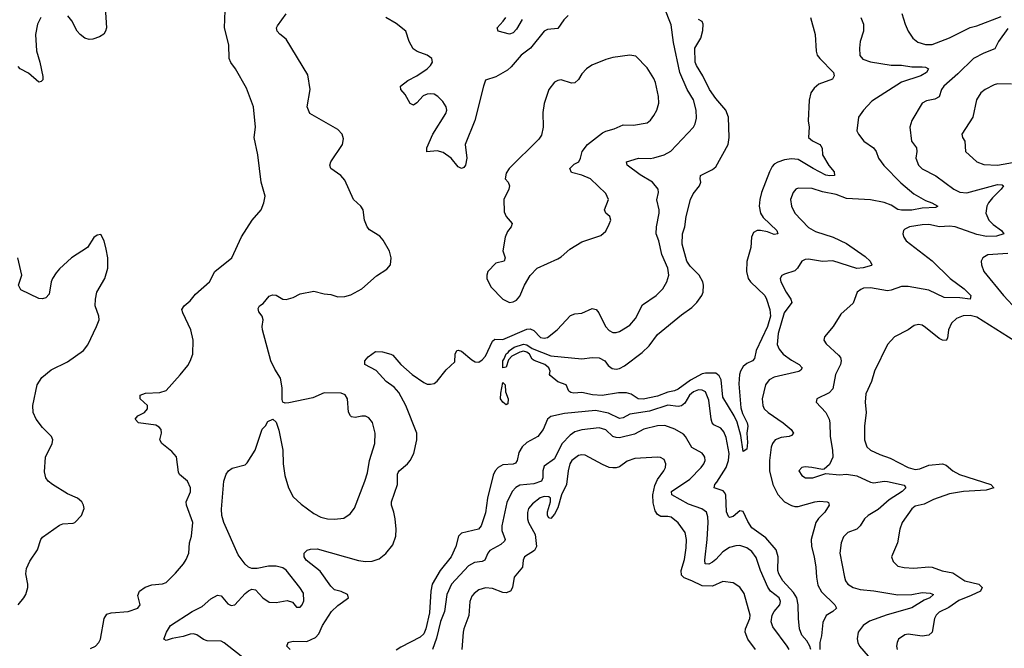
# Model space of a CAD drawing. Header units: inches. Extents: x 1954678 to 2060271, y 904822 to 1016299.
# Tile 331 of 403: x 2021778 to 2027509, y 972917 to 976577. Entities that reach past the tile are written whole.
import ezdxf

# ---------------------------------------------------------------- set-up
doc = ezdxf.new("R2010")
doc.units = ezdxf.units.IN
doc.header["$MEASUREMENT"] = 0
doc.layers.add('C0927', color=7, linetype='Continuous')

msp = doc.modelspace()

# ---------------------------------------------------------------- linework, layer by layer
at = {"layer": 'C0927', "color": 5}
for points, elevation in [([(2022275.2, 976650), (2022282.6, 976530), (2022277.6, 976510), (2022267.1, 976492.9), (2022243.1, 976476.9), (2022203.3, 976463.3), (2022181.7, 976461.7), (2022157.2, 976470), (2022130, 976489.6), (2022113, 976510), (2022081.5, 976570), (2022058.9, 976598.9)], 580), ([(2023352.7, 972910), (2023332.7, 972930), (2023341.2, 972950), (2023347.3, 972952.7), (2023370, 972957.3), (2023450, 972955.6), (2023499.7, 972980.3), (2023519, 973001), (2023539.8, 973050), (2023593.6, 973130), (2023630, 973165.8), (2023692.3, 973210), (2023686, 973230), (2023650, 973246.6), (2023610, 973258), (2023590, 973278.5), (2023526.4, 973366.4), (2023446, 973430), (2023434.5, 973450), (2023433.2, 973470), (2023441.2, 973478.8), (2023451.8, 973488.2), (2023470, 973494.4), (2023510, 973496), (2023750, 973427.5), (2023790, 973421.8), (2023830, 973423.8), (2023870, 973438.4), (2023910, 973468.4), (2023950, 973519.1), (2023968.2, 973570), (2023969.9, 973610), (2023964, 973670), (2023956.6, 973710), (2023942.5, 973750), (2023942.1, 973770), (2023976.4, 973870), (2023976.2, 973930), (2023980.3, 973939.7), (2023986.4, 973950), (2024035.9, 973990), (2024051.5, 974010), (2024071.8, 974050), (2024090.5, 974130), (2024089.8, 974170), (2024026.4, 974330), (2023985.8, 974405.8), (2023957, 974437), (2023911.2, 974470), (2023853.2, 974533.2), (2023787.6, 974570), (2023787.3, 974590), (2023807, 974613), (2023850, 974643.8), (2023890, 974643.1), (2023938, 974630), (2023950, 974624), (2023995.8, 974570), (2024062.4, 974510), (2024130, 974464.2), (2024150, 974455.3), (2024170, 974454), (2024190, 974459.3), (2024208.2, 974471.8), (2024261.2, 974538.8), (2024310, 974584.7), (2024312.7, 974630), (2024322, 974650), (2024330, 974653), (2024350, 974646), (2024410, 974596), (2024430, 974584.6), (2024450, 974583.1), (2024470, 974595.6), (2024490, 974616.9), (2024530, 974704.6), (2024544.1, 974715.9), (2024590, 974715.2), (2024730, 974774.4), (2024750, 974777.3), (2024770, 974767.7), (2024810, 974727.2), (2024830, 974722.8), (2024850, 974726), (2024906.2, 974770), (2024984.8, 974855.2), (2025010, 974863.7), (2025050, 974867.4), (2025110, 974895.8), (2025132.7, 974890), (2025149, 974869), (2025187, 974790), (2025210, 974766.7), (2025230, 974754.9), (2025250, 974754.4), (2025270, 974762), (2025330, 974798.7), (2025362.4, 974837.6), (2025403.8, 974916.2), (2025483.6, 974970), (2025522, 975010), (2025544.4, 975050), (2025556.4, 975090), (2025550.7, 975130), (2025516.2, 975210), (2025498.2, 975290), (2025483.5, 975330), (2025483.8, 975370), (2025499.2, 975450), (2025499.8, 975470), (2025487.5, 975527.5), (2025497.1, 975570), (2025494.6, 975590), (2025462, 975630), (2025390, 975673.7), (2025314.7, 975730), (2025309.6, 975750), (2025379, 975770), (2025448, 975768), (2025468.4, 975771.6), (2025529.5, 975790), (2025569, 975811), (2025699.5, 975950), (2025709.7, 975970.3), (2025717.5, 976002.5), (2025716.4, 976050), (2025700.8, 976110), (2025663.7, 976170), (2025620.8, 976270), (2025583.7, 976443.7), (2025570, 976546.6), (2025530, 976649.5)], 540), ([(2021900.6, 976590), (2021881.3, 976550), (2021870.9, 976490), (2021875.4, 976395.4), (2021896, 976330), (2021913.4, 976246.6), (2021912.7, 976227.3), (2021902.8, 976217.2), (2021890, 976213.2), (2021830, 976264.5), (2021781.2, 976290), (2021770, 976304)], 580), ([(2022190, 972915.7), (2022219.4, 972930), (2022238.3, 972950), (2022248.6, 972970), (2022269.8, 973090.2), (2022284.8, 973115.2), (2022310, 973122.8), (2022410, 973131), (2022466.3, 973150), (2022478.5, 973170), (2022464.9, 973224.9), (2022476.4, 973250), (2022508.1, 973271.9), (2022546.4, 973286.4), (2022610, 973292.6), (2022630, 973300.3), (2022685.3, 973354.7), (2022731.3, 973408.7), (2022746.7, 973433.3), (2022763.1, 973470), (2022766.8, 973530), (2022779, 973570), (2022785.6, 973650), (2022748.5, 973750), (2022747.9, 973770), (2022771.8, 973828.2), (2022772.2, 973850), (2022754.6, 973890), (2022709.2, 973929.2), (2022701.6, 973941.6), (2022690.5, 974030.5), (2022662.8, 974062.8), (2022605.1, 974110), (2022594.3, 974130), (2022603.5, 974170), (2022601.1, 974190), (2022590, 974204.2), (2022570, 974216), (2022469.2, 974229.2), (2022449.6, 974250), (2022466.6, 974270), (2022503.7, 974290), (2022521.6, 974310), (2022521.6, 974330), (2022479.6, 974370), (2022479.5, 974390), (2022510, 974402.7), (2022593.5, 974406.5), (2022630, 974418.4), (2022711.9, 974508.1), (2022756.1, 974563.9), (2022770.9, 974589.1), (2022785.1, 974630), (2022788.7, 974710), (2022774, 974770), (2022727.3, 974870), (2022722.7, 974890), (2022736, 974910), (2022770, 974939.3), (2022802.2, 974977.8), (2022883.6, 975050), (2022913.3, 975110), (2023013.1, 975190), (2023070, 975312.4), (2023131.5, 975408.5), (2023183, 975470), (2023198.9, 975510), (2023206.6, 975550), (2023184.2, 975630), (2023164.2, 975790), (2023142, 975890), (2023149.7, 975950), (2023139.1, 976070), (2023098.5, 976178.5), (2023034.5, 976290), (2023006.5, 976326.5), (2022996.8, 976350), (2022996.4, 976430), (2022969.8, 976530), (2022974.8, 976630)], 580), ([(2023094.4, 972850), (2022969.2, 972949.2), (2022950, 972957.9), (2022870, 972959.2), (2022848.6, 972968.6), (2022810, 972995.9), (2022790, 973000.5), (2022770, 972998.8), (2022730, 972984.7), (2022666, 972974), (2022630, 972962.9), (2022617.2, 972970), (2022631.8, 973010), (2022655.1, 973050), (2022782.7, 973130), (2022840, 973160), (2022890, 973203.7), (2022930, 973226.7), (2022950, 973222.4), (2022990, 973175.6), (2023010, 973166.4), (2023030, 973170.2), (2023090, 973234.9), (2023110, 973252.2), (2023130, 973261.3), (2023150, 973256.4), (2023192.4, 973210), (2023230, 973186), (2023270, 973183.5), (2023334.7, 973194.7), (2023365.1, 973185.1), (2023390, 973156.3), (2023410, 973155.5), (2023422.9, 973170), (2023432.8, 973192.8), (2023430, 973237.2), (2023409.6, 973270), (2023330, 973371.9), (2023310, 973384.2), (2023270, 973395.6), (2023226.1, 973393.9), (2023160.7, 973380.7), (2023130, 973381.6), (2023109.7, 973389.7), (2023090, 973406.6), (2023050, 973460.9), (2022966.6, 973650), (2022954.3, 973690), (2022953.3, 973726.7), (2022967, 973890), (2022980.9, 973930), (2022992.7, 973950), (2023014.5, 973965.5), (2023090, 973984.9), (2023102.7, 973997.3), (2023149.6, 974070), (2023190, 974192), (2023208.9, 974211.1), (2023223.1, 974236.9), (2023251.1, 974251.1), (2023270, 974234), (2023286, 974186), (2023310.3, 974070.3), (2023311.2, 973990), (2023322.2, 973922.2), (2023342.6, 973850), (2023370, 973799.5), (2023415.8, 973755.8), (2023490, 973702), (2023530, 973679.6), (2023570, 973670.2), (2023610, 973668), (2023665.7, 973674.3), (2023701.3, 973698.7), (2023726.9, 973733.1), (2023787.2, 973890), (2023801.8, 973938.2), (2023814, 974010), (2023844.4, 974110), (2023847.7, 974170), (2023830.8, 974230.8), (2023810, 974257.6), (2023790, 974268.2), (2023770, 974268.4), (2023730, 974259.7), (2023710, 974264.2), (2023703.6, 974270), (2023692.3, 974292.3), (2023686.3, 974370), (2023672.1, 974392.1), (2023650, 974402.4), (2023550, 974404.4), (2023484.9, 974375.1), (2023345.2, 974345.2), (2023324, 974344), (2023309, 974349), (2023305.2, 974365.2), (2023306.8, 974433.2), (2023297, 974490), (2023262.7, 974542.7), (2023240.5, 974590), (2023192.3, 974770), (2023189.4, 974790), (2023195.1, 974830), (2023189.3, 974850), (2023170, 974875.3), (2023165.6, 974894.4), (2023173.2, 974910), (2023194.9, 974925.1), (2023230, 974967.3), (2023250, 974974.9), (2023270, 974972.4), (2023310, 974950.4), (2023330, 974947.2), (2023370, 974958.7), (2023410, 974981.3), (2023490, 974995.2), (2023550, 974980.3), (2023590, 974975.8), (2023630, 974963.1), (2023670, 974964.9), (2023704.9, 974975.1), (2023769.7, 975010.3), (2023854.6, 975085.4), (2023915.7, 975124.3), (2023935.8, 975150), (2023940.4, 975190), (2023930, 975229.3), (2023893.6, 975293.6), (2023875.3, 975315.3), (2023813.9, 975353.9), (2023800.5, 975370), (2023785.1, 975410), (2023776.9, 975470), (2023762.9, 975490), (2023721.6, 975530), (2023670, 975642), (2023647.3, 975670), (2023589.6, 975710), (2023582.4, 975730), (2023589.6, 975750), (2023658, 975850), (2023662.7, 975882.7), (2023655.6, 975910), (2023630, 975937.6), (2023467.3, 976030), (2023451.5, 976070), (2023469.6, 976170), (2023455.9, 976255.9), (2023330, 976462.7), (2023292, 976492), (2023276.9, 976510), (2023272.8, 976530), (2023278.4, 976541.6), (2023329.6, 976610)], 560), ([(2024970, 976601.1), (2024944.8, 976575.2), (2024910, 976526), (2024850, 976518.9), (2024830, 976509.8), (2024752, 976410), (2024697.8, 976370), (2024638.6, 976301.4), (2024617.1, 976282.9), (2024550, 976243.9), (2024490, 976223.6), (2024476.9, 976190), (2024427.1, 975990), (2024371.6, 975850), (2024380.4, 975770), (2024373.4, 975730), (2024364, 975716), (2024350, 975709.3), (2024330, 975719.3), (2024289.7, 975770), (2024243.6, 975803.6), (2024207.5, 975812.5), (2024147.8, 975807.8), (2024147.8, 975830), (2024182.4, 975910), (2024257.7, 976030), (2024263.5, 976050), (2024261.3, 976070), (2024241.1, 976101.1), (2024211.6, 976130), (2024190, 976142.6), (2024170, 976145.7), (2024150, 976143.5), (2024126.5, 976133.5), (2024090, 976092), (2024070, 976078), (2024050, 976089.4), (2024021, 976141), (2023996.2, 976170), (2023995.1, 976190), (2024037.3, 976222.6), (2024089.3, 976250), (2024149.2, 976290), (2024169.2, 976310), (2024181.2, 976330), (2024177.2, 976350), (2024149, 976370), (2024091.1, 976391.1), (2024067.6, 976407.6), (2024046, 976450), (2024026, 976510), (2023970, 976553.6), (2023909.4, 976590)], 540), ([(2024702.1, 976577.9), (2024670, 976520.7), (2024650, 976499.5), (2024630, 976492.3), (2024564, 976510), (2024558, 976530), (2024592.9, 976567.1), (2024606.9, 976590)], 520), ([(2026381.7, 976590), (2026408.9, 976490), (2026414, 976394), (2026419.6, 976370), (2026434.4, 976350), (2026514.3, 976270), (2026518.3, 976250), (2026508.8, 976231.2), (2026430, 976202), (2026401.8, 976178.2), (2026383, 976150), (2026372.4, 976107.6), (2026367.4, 975987.4), (2026372.4, 975950), (2026368.8, 975890), (2026392.1, 975872.1), (2026435.8, 975850), (2026442, 975842), (2026449, 975829), (2026451.4, 975790), (2026487.5, 975727.5), (2026519.5, 975690), (2026521, 975670), (2026493.4, 975666.6), (2026470, 975672.1), (2026395.6, 975710), (2026310, 975762.3), (2026270, 975765.9), (2026230, 975761), (2026190, 975747.2), (2026170, 975735), (2026158.8, 975721.2), (2026141.7, 975690), (2026096.1, 975570), (2026086.3, 975530), (2026082.6, 975490), (2026089, 975450), (2026105.8, 975425.8), (2026184.9, 975350), (2026191.8, 975330), (2026170, 975325.8), (2026130, 975341.6), (2026090, 975349.2), (2026070, 975349), (2026050, 975338), (2026036.6, 975310), (2026033.2, 975250), (2026010.6, 975169.4), (2026008.1, 975110), (2026017.9, 975070), (2026032.3, 975050), (2026114.3, 974970), (2026125.5, 974950), (2026143.5, 974890), (2026147.6, 974850), (2026130, 974790), (2026064.4, 974650), (2026055.9, 974604.1), (2026043.8, 974590), (2026010, 974574.4), (2025990, 974558.2), (2025973, 974530), (2025967, 974510), (2025963.6, 974456.4), (2025975.9, 974315.9), (2025984.6, 974284.6), (2026012.8, 974230), (2026016.1, 974210), (2026011.2, 974170), (2026014.6, 974114.6), (2026010, 974075.3), (2025990, 974062), (2025974.8, 974154.8), (2025953.6, 974233.6), (2025937.3, 974270), (2025870, 974379.7), (2025860.7, 974480.7), (2025850, 974503.7), (2025830, 974517.8), (2025770, 974519.5), (2025750, 974514.1), (2025682.6, 974477.4), (2025610, 974424.6), (2025590, 974415.2), (2025550, 974407.3), (2025490, 974385.4), (2025406.6, 974366.6), (2025377.6, 974370), (2025337, 974397), (2025310, 974403.4), (2025263.8, 974403.8), (2025168.1, 974388.1), (2025112.9, 974392.9), (2025050, 974405.6), (2025002.9, 974402.9), (2024986.3, 974406.3), (2024974.6, 974414.6), (2024958, 974450), (2024910, 974468), (2024865.2, 974505.2), (2024862, 974510), (2024866, 974530), (2024858.4, 974550), (2024835.6, 974570), (2024772.6, 974592.6), (2024761, 974601), (2024745.2, 974630), (2024730, 974640.9), (2024710, 974646.6), (2024690, 974641.6), (2024643.4, 974616.6), (2024623.1, 974596.9), (2024610, 974553.2), (2024590, 974548.7), (2024589.9, 974590), (2024598.9, 974601.1), (2024610, 974630.2), (2024622, 974638), (2024628.1, 974650), (2024655.8, 974670), (2024710, 974687.4), (2024730, 974684.2), (2024761.5, 974661.5), (2024870, 974620.1), (2025050, 974603), (2025109.7, 974610.3), (2025150, 974608.2), (2025183.8, 974590), (2025203.9, 974563.9), (2025226.2, 974546.2), (2025250, 974541.6), (2025270, 974546.2), (2025298.3, 974561.7), (2025400.5, 974639.5), (2025441.5, 974678.5), (2025490, 974743.6), (2025630, 974858.6), (2025690, 974901.5), (2025718.6, 974930), (2025748.4, 974970), (2025755.3, 974990), (2025757.5, 975030), (2025754.1, 975050), (2025732, 975090), (2025680.8, 975140.8), (2025660.9, 975170), (2025633.6, 975270), (2025635.6, 975330), (2025648.9, 975371.1), (2025657.5, 975430), (2025682.5, 975530), (2025697.5, 975562.5), (2025735.1, 975610), (2025743, 975630), (2025738.3, 975650), (2025740.7, 975670), (2025810, 975703.8), (2025830, 975720.7), (2025901, 975850), (2025907.6, 975890), (2025904.4, 976010), (2025889.1, 976050), (2025830, 976117), (2025793.4, 976170), (2025754.3, 976250), (2025716.7, 976310), (2025710.4, 976330), (2025708.6, 976410), (2025742.5, 976470), (2025754.3, 976514.3), (2025756.8, 976550), (2025750, 976565.6), (2025730, 976577.7)], 520), ([(2026674, 976590), (2026688.9, 976550), (2026688.7, 976510), (2026670.4, 976450), (2026665.7, 976410), (2026668.1, 976368.1), (2026686.2, 976346.2), (2026730, 976331.1), (2026850, 976312.8), (2026910, 976311.9), (2026970, 976302.8), (2027030, 976302.6), (2027050, 976299.5), (2027067.3, 976290), (2027056.4, 976270), (2027023.8, 976250), (2026910, 976212.3), (2026738.4, 976101.6), (2026689.2, 976050), (2026661.3, 976010), (2026650.3, 975930), (2026659.5, 975910), (2026691.8, 975870), (2026746.7, 975830), (2026763.1, 975810), (2026776.9, 975770), (2026808.3, 975728.3), (2026906.9, 975626.9), (2026982.7, 975562.7), (2027050, 975523.5), (2027086.8, 975510), (2027122.8, 975490), (2027110, 975483.6), (2027030, 975479.3), (2026970, 975468.2), (2026910, 975466.8), (2026890, 975472), (2026850, 975497.2), (2026810, 975512.1), (2026730, 975527.1), (2026590, 975534.9), (2026530, 975559.3), (2026450, 975574.2), (2026390, 975594.2), (2026310, 975596.4), (2026295.5, 975590), (2026280.2, 975570), (2026264.9, 975530), (2026270.2, 975490), (2026289.2, 975450), (2026370, 975367.3), (2026410, 975344.2), (2026513, 975310), (2026590, 975273.1), (2026698.4, 975198.4), (2026727.3, 975170), (2026738.8, 975150), (2026735.2, 975144.8), (2026687.5, 975132.5), (2026650, 975128.9), (2026510, 975172.1), (2026450, 975168.7), (2026370, 975182.8), (2026350, 975179.8), (2026330.5, 975170), (2026306, 975130), (2026290, 975114), (2026230, 975095.8), (2026213.5, 975086.5), (2026204.9, 975070), (2026207.6, 975050), (2026239.3, 974990), (2026266.8, 974950), (2026272.9, 974930), (2026227.7, 974870), (2026193.4, 974750), (2026186.3, 974686.3), (2026197.7, 974657.7), (2026222.2, 974630), (2026270, 974595.1), (2026314.4, 974570), (2026332.2, 974550), (2026323.8, 974536.2), (2026312.2, 974527.8), (2026170, 974494.6), (2026140.4, 974479.6), (2026119.3, 974450), (2026100.2, 974370), (2026102.7, 974330), (2026112.2, 974310), (2026134.7, 974290), (2026222.8, 974230), (2026268.7, 974190), (2026281.3, 974170), (2026270, 974156.2), (2026256, 974150), (2026210, 974144.1), (2026175.6, 974130), (2026159.8, 974110), (2026152.5, 974087.5), (2026143.1, 974010), (2026142.6, 973950), (2026162.2, 973870), (2026190, 973812.3), (2026230.2, 973770), (2026270, 973747.3), (2026290, 973743), (2026310, 973743.2), (2026406.6, 973770), (2026432.8, 973772.8), (2026478, 973770), (2026486, 973766), (2026490.4, 973750.4), (2026463.6, 973710), (2026426.8, 973673.2), (2026411.1, 973650), (2026384.8, 973550), (2026387.2, 973510), (2026403, 973450), (2026412.5, 973390), (2026415.9, 973330), (2026424.2, 973284.2), (2026444.6, 973244.6), (2026523.1, 973170), (2026532.2, 973150), (2026510.6, 973130), (2026471.5, 973108.5), (2026452.2, 973067.8), (2026445, 972990), (2026436, 972950), (2026436, 972910)], 540), ([(2026912.9, 976612.9), (2026931.5, 976550), (2026950.2, 976510), (2026977.3, 976470), (2027005.3, 976445.3), (2027050, 976431.8), (2027090, 976431.6), (2027190, 976470.7), (2027309.4, 976530.6), (2027350, 976540.4), (2027490, 976595)], 560), ([(2027530, 976526), (2027474.3, 976450), (2027453.3, 976406.7), (2027390, 976382.5), (2027330, 976349.9), (2027238.8, 976261.2), (2027156.4, 976190), (2027142.7, 976170), (2027130, 976128), (2027105.4, 976114.5), (2027055.9, 976104.1), (2027030.4, 976090), (2026971.5, 975990), (2026958.3, 975950), (2026969.1, 975870), (2026998, 975830), (2027000.7, 975810), (2026993.4, 975770), (2027010.2, 975730), (2027030, 975709.1), (2027110, 975667.9), (2027214.9, 975590), (2027250, 975572.7), (2027290, 975568.3), (2027470, 975616.1), (2027495.6, 975615.6), (2027503.8, 975610), (2027491.2, 975590), (2027440, 975540), (2027417.5, 975510), (2027406.9, 975490), (2027401, 975450), (2027418.8, 975410), (2027444.5, 975384.5), (2027492.3, 975350), (2027506.7, 975330), (2027463.7, 975316.3), (2027406.3, 975313.7), (2027350, 975325.6), (2027223.6, 975370), (2027190, 975374.2), (2027131.3, 975371.3), (2027070, 975384.3), (2027030, 975382.3), (2026958, 975370), (2026930, 975357), (2026922, 975350), (2026918, 975330), (2026923.8, 975310), (2026937.1, 975290), (2027090, 975171.9), (2027193, 975070), (2027275, 975010), (2027314.9, 974970), (2027310.7, 974950), (2027250, 974957.4), (2027159.2, 974959.2), (2027070, 975001.1), (2026950, 975023.6), (2026910, 975023), (2026850, 975001.5), (2026830, 974998.6), (2026730, 975015.9), (2026690, 975012.9), (2026673.5, 975006.5), (2026652.7, 974990), (2026630, 974926), (2026557.7, 974862.3), (2026513.1, 974790), (2026461.6, 974730), (2026458.4, 974710), (2026471.8, 974690), (2026544.2, 974624.2), (2026554.9, 974610), (2026558.6, 974590), (2026555.5, 974570), (2026527.3, 974510), (2026510, 974427.6), (2026490, 974403.9), (2026417.3, 974370), (2026413, 974350), (2026470, 974290.3), (2026489.2, 974250), (2026493.7, 974230), (2026494.8, 974150), (2026508.4, 974070), (2026510.2, 974029.8), (2026492.5, 973987.5), (2026459.9, 973960.1), (2026450, 973957), (2026388, 973970), (2026350, 973972.6), (2026330, 973969.3), (2026313.4, 973950), (2026330, 973923), (2026352, 973910), (2026395.3, 973910), (2026470, 973934.8), (2026550, 973927.5), (2026590, 973930.2), (2026650, 973920.9), (2026730, 973883.7), (2026750, 973880.4), (2026810, 973889.6), (2026830, 973887.9), (2026926.4, 973866.4), (2026936.5, 973850), (2026915.2, 973830), (2026838.6, 973781.4), (2026774.3, 973725.7), (2026716.9, 973690), (2026695.2, 973670), (2026670.3, 973630), (2026650, 973611.1), (2026599.1, 973590), (2026573.5, 973566.5), (2026560.2, 973530), (2026552.4, 973470), (2026578.9, 973330), (2026585.4, 973310), (2026599, 973290), (2026630.1, 973270.1), (2026670, 973259.8), (2026750, 973252.2), (2026890, 973228.6), (2026970, 973230.8), (2027030, 973241.5), (2027076.9, 973236.9), (2027096.3, 973230), (2027074.9, 973210), (2027043.4, 973196.6), (2026970, 973151.9), (2026828, 973112), (2026724.5, 973075.5), (2026687.2, 973050), (2026658.2, 973010), (2026652.5, 972972.5), (2026655.8, 972950), (2026665.2, 972930), (2026716.5, 972870)], 560), ([(2027550, 976200.4), (2027470, 976202.4), (2027450, 976197.6), (2027397.1, 976170), (2027372, 976150), (2027347.9, 976110), (2027326.3, 976010), (2027262.4, 975910), (2027265.5, 975890), (2027279.5, 975870), (2027283.8, 975810), (2027349.3, 975749.3), (2027390, 975732.7), (2027470, 975730.2), (2027590, 975750.8)], 580), ([(2021768.4, 973170), (2021803, 973210), (2021814.3, 973230), (2021825.4, 973270), (2021825.4, 973290), (2021813.1, 973350), (2021817.8, 973382.2), (2021836.4, 973423.6), (2021881.8, 973490), (2021901.5, 973550), (2021910, 973563.6), (2022010, 973633.7), (2022030, 973642), (2022090, 973645.5), (2022099, 973650), (2022137.6, 973690), (2022152.6, 973730), (2022149.6, 973750), (2022139.6, 973770), (2022115.1, 973790), (2022056.8, 973816.8), (2021970, 973871), (2021944.7, 973890), (2021929.7, 973910), (2021923.5, 973943.5), (2021927.8, 974030), (2021967.6, 974110), (2021972, 974130), (2021963, 974150), (2021910, 974202), (2021874.8, 974250), (2021856.4, 974290), (2021854.5, 974330), (2021879.2, 974450), (2021906.6, 974493.4), (2021961.3, 974538.7), (2022056, 974584), (2022149.6, 974650), (2022175.6, 974684.4), (2022225.8, 974790), (2022239.8, 974830), (2022238.8, 974850), (2022218.3, 974910), (2022219.8, 974950), (2022227.3, 974990), (2022273, 975070), (2022291.3, 975130), (2022291.6, 975190), (2022281.5, 975241.5), (2022269.1, 975289.1), (2022250, 975326), (2022230, 975322), (2022210, 975308.7), (2022173.4, 975250), (2022080.5, 975190), (2022010, 975126.6), (2021990, 975103), (2021968.3, 975070), (2021961.6, 975050), (2021950, 974978), (2021930, 974957.3), (2021910, 974952.1), (2021890, 974954.2), (2021783.9, 975003.9), (2021770.9, 975030), (2021790.6, 975090), (2021767.8, 975190)], 620), ([(2027530, 975215.4), (2027413.3, 975206.7), (2027384, 975190), (2027374.9, 975170), (2027376.4, 975150), (2027390.4, 975110), (2027505.2, 974970), (2027584.8, 974884.8)], 580), ([(2027570, 974705), (2027350, 974845), (2027310, 974854), (2027270, 974851.9), (2027230, 974837.7), (2027200.7, 974810), (2027183.8, 974770), (2027177.6, 974722.4), (2027170, 974708.2), (2027150, 974711.1), (2027130, 974720.8), (2027050, 974785.4), (2027030, 974797.4), (2027010, 974802.4), (2026984.8, 974795.2), (2026948.9, 974771.1), (2026870, 974729.5), (2026830, 974685.2), (2026754.4, 974530), (2026736.4, 974470), (2026702.3, 974397.7), (2026698.9, 974350), (2026704, 974290), (2026695.2, 974210), (2026695.2, 974130), (2026709, 974090), (2026730, 974070.4), (2026784.3, 974044.3), (2026843.8, 974023.8), (2026949.2, 973969.2), (2026990, 973957.9), (2027018.2, 973961.8), (2027070, 973982), (2027150.2, 973990.2), (2027170, 973982.6), (2027210.2, 973950), (2027248.8, 973928.8), (2027430, 973871.2), (2027447.3, 973850), (2027402.7, 973837.3), (2027271.2, 973828.8), (2027190, 973815.5), (2027096.9, 973783.1), (2027043.4, 973756.6), (2026990, 973745.1), (2026970, 973729.6), (2026914.7, 973650), (2026900.7, 973610), (2026887.2, 973530), (2026853.1, 973450), (2026861.8, 973421.8), (2026890, 973395.3), (2026926.9, 973386.9), (2026982.4, 973382.4), (2027070, 973391.1), (2027090, 973389.3), (2027147.2, 973367.2), (2027210, 973356.8), (2027280.2, 973310), (2027360.3, 973290), (2027381.1, 973270), (2027370.5, 973250), (2027316.6, 973223.4), (2027244.5, 973195.5), (2027186.4, 973153.6), (2027130, 973126.8), (2027112.3, 973110), (2027102.6, 973090), (2027089.2, 973010.8), (2027070, 972993.7), (2027030, 972987.1), (2026950, 972999.8), (2026930, 972995.6), (2026894, 972970), (2026885.3, 972950), (2026882, 972930), (2026885.7, 972910)], 580), ([(2026383.5, 972910), (2026378, 972930), (2026360.5, 972960.5), (2026330, 972994), (2026316.8, 973030), (2026310.6, 973090.6), (2026309.9, 973170), (2026301.4, 973210), (2026281.9, 973241.9), (2026219.5, 973310), (2026195.9, 973350), (2026190.5, 973370.5), (2026193.2, 973450), (2026180.4, 973490), (2026120.4, 973560.4), (2026038.8, 973618.8), (2026015.4, 973655.4), (2025990, 973713), (2025970, 973718), (2025930, 973684.8), (2025910, 973678), (2025903.7, 973683.7), (2025891.2, 973711.2), (2025887.8, 973807.8), (2025882.8, 973822.8), (2025872.6, 973832.6), (2025819.5, 973850), (2025823.5, 973870), (2025836.3, 973883.7), (2025890.4, 973970), (2025903.4, 974010), (2025907, 974050), (2025890, 974143.6), (2025876.8, 974176.8), (2025858.3, 974198.3), (2025818.7, 974218.7), (2025808.3, 974230), (2025802.4, 974250), (2025790, 974360.9), (2025769.9, 974409.9), (2025750, 974419.8), (2025730, 974421), (2025699.6, 974410), (2025676.5, 974390), (2025650, 974343.1), (2025630, 974327.6), (2025610, 974325), (2025550, 974332.3), (2025443.4, 974296.6), (2025330, 974280.7), (2025290, 974259), (2025270, 974253.7), (2025204.8, 974284.8), (2025130, 974300.3), (2024950, 974282.9), (2024870, 974266.2), (2024850.1, 974249.9), (2024824.2, 974190), (2024793.1, 974150), (2024730, 974115.1), (2024703.6, 974090), (2024683.4, 974056.6), (2024673.8, 974010), (2024664.7, 973995.3), (2024650, 973988.2), (2024590, 973984), (2024562.3, 973970), (2024546, 973950), (2024534.8, 973925.2), (2024500.5, 973790), (2024490, 973705.2), (2024464.6, 973630), (2024449.1, 973610.9), (2024350, 973586.4), (2024331.5, 973570), (2024316.3, 973510), (2024290.1, 973450), (2024225.8, 973370), (2024179.1, 973290), (2024170.5, 973250), (2024164, 973124), (2024141.2, 973030), (2024130, 973000.7), (2024110, 972981.6), (2023995.8, 972924.2), (2023970, 972906.6)], 540), ([(2026256.4, 972910), (2026244.2, 972930), (2026161.3, 973041.3), (2026151.5, 973070), (2026158.7, 973110), (2026169.5, 973130.5), (2026202.5, 973170), (2026206.6, 973190), (2026197.8, 973210), (2026149.1, 973249.1), (2026131.9, 973271.9), (2026090.9, 973369.1), (2026065.5, 973445.5), (2026040.2, 973480.2), (2026010, 973502.5), (2025970, 973514.6), (2025946.1, 973513.9), (2025910, 973503.8), (2025870, 973477.4), (2025830, 973432.9), (2025810, 973418.1), (2025790, 973406.2), (2025768.8, 973408.8), (2025766.4, 973430), (2025779.9, 973550), (2025784.9, 973650), (2025783, 973683), (2025774.8, 973710), (2025749.1, 973729.1), (2025670, 973755.8), (2025574.8, 973810), (2025572, 973830), (2025679.3, 973900.7), (2025744.4, 973970), (2025759.8, 973990), (2025767.1, 974010), (2025765.4, 974030), (2025759.8, 974039.8), (2025750, 974052.4), (2025690, 974086.2), (2025654.2, 974150), (2025642.5, 974162.5), (2025592.2, 974192.2), (2025533.4, 974213.4), (2025490, 974211.8), (2025410, 974193.1), (2025357, 974163), (2025270, 974142.5), (2025250, 974143.1), (2025230.7, 974150.7), (2025190, 974188.2), (2025150, 974200.2), (2025050, 974189.3), (2025010, 974177), (2024982.9, 974157.1), (2024933.4, 974106.6), (2024890, 974020.3), (2024830, 973976.9), (2024822.7, 973950), (2024823.2, 973910), (2024814.6, 973890), (2024770, 973874.3), (2024690, 973866.1), (2024666.2, 973853.8), (2024645, 973830), (2024614.2, 973765.8), (2024583.6, 973630), (2024583.5, 973603.5), (2024604, 973550), (2024599, 973541), (2024578.5, 973521.5), (2024514.5, 973485.5), (2024502, 973470), (2024486, 973430), (2024470, 973422.3), (2024424.4, 973415.6), (2024390, 973397.3), (2024292.2, 973290), (2024264.7, 973230), (2024251.1, 973130), (2024227, 973073), (2024204.2, 972975.8), (2024180.5, 972910)], 560), ([(2026061.1, 972910), (2026016.1, 972970), (2026001.6, 973010), (2026003, 973030), (2026027.8, 973090), (2026029.1, 973110), (2025995.7, 973235.7), (2025970, 973272.8), (2025930, 973297.3), (2025870, 973305.1), (2025810, 973279.1), (2025750, 973279.5), (2025690, 973309.9), (2025646.2, 973326.2), (2025630, 973343), (2025627.3, 973370), (2025646.9, 973433.1), (2025657.8, 973502.2), (2025659.9, 973550), (2025650.7, 973590), (2025610, 973647.1), (2025570, 973679.8), (2025550, 973684.8), (2025510, 973684.8), (2025490, 973696.4), (2025477.5, 973717.5), (2025464.5, 973764.5), (2025463.8, 973810), (2025475.2, 973864.8), (2025490, 973899.6), (2025527.6, 973950), (2025536.9, 973970), (2025538.4, 973990), (2025530, 974016), (2025507.6, 974027.6), (2025489.7, 974029.7), (2025357.6, 974022.4), (2025313.1, 974006.9), (2025270, 973973.5), (2025250, 973966.8), (2025230, 973966.9), (2025209.9, 973969.9), (2025170, 973986), (2025070, 974040.4), (2025050, 974043.5), (2025030, 974038.4), (2024991.3, 974010), (2024980.8, 973990), (2024970.1, 973950), (2024961.2, 973870), (2024931.4, 973810), (2024910, 973734), (2024890, 973697.6), (2024870, 973672.7), (2024857.2, 973677.2), (2024849.8, 973689.8), (2024850, 973710.8), (2024868.4, 973770), (2024866.8, 973790), (2024857.8, 973797.8), (2024830, 973800.4), (2024807.6, 973792.4), (2024762, 973758), (2024739.7, 973730), (2024732.9, 973707.1), (2024733.9, 973670), (2024740.2, 973650), (2024778.9, 973578.9), (2024786, 973510), (2024773.9, 973486.1), (2024716.9, 973450), (2024708.4, 973430), (2024704, 973390), (2024656.9, 973330), (2024646.4, 973270), (2024634.7, 973250), (2024610, 973239.8), (2024590, 973241.6), (2024530, 973264.8), (2024490, 973268.1), (2024450, 973256.5), (2024423.4, 973236.6), (2024410, 973219.6), (2024399.1, 973190), (2024393.1, 973106.9), (2024362.7, 973030), (2024359.6, 973010), (2024352.2, 972910)], 580)]:
    msp.add_lwpolyline(points, dxfattribs=dict(at, elevation=elevation))
for points, elevation in [([(2025330, 976369.6), (2025230, 976355.8), (2025190, 976345.1), (2025108.9, 976311.1), (2025076.3, 976290), (2025050, 976261.2), (2025030, 976229), (2025010, 976209.4), (2024990, 976206.6), (2024930, 976226), (2024910, 976222.7), (2024890, 976212.7), (2024857.1, 976170), (2024830, 976088.7), (2024823.8, 976036.2), (2024824.9, 975950), (2024815.6, 975904.4), (2024799, 975881), (2024627.7, 975710), (2024610, 975684), (2024603, 975650), (2024622, 975630), (2024628.5, 975610), (2024624.2, 975590), (2024595.8, 975530), (2024598.3, 975458.3), (2024610.4, 975430), (2024644.9, 975390), (2024638, 975370), (2024617.1, 975342.9), (2024603.1, 975310), (2024590.6, 975230), (2024604, 975190), (2024597.3, 975170), (2024550, 975159.3), (2024502.4, 975110), (2024496.4, 975090), (2024497.6, 975070), (2024521.2, 975021.2), (2024590.8, 974950), (2024630, 974930.6), (2024650, 974933.4), (2024670, 974944), (2024690, 974966.8), (2024715.6, 975030), (2024750, 975086.8), (2024789.7, 975130.3), (2024910, 975184.4), (2024930, 975196.4), (2024980, 975240), (2025050, 975283.7), (2025160.1, 975319.9), (2025190, 975346), (2025210, 975386), (2025218.4, 975410), (2025213.6, 975430), (2025189.2, 975450), (2025182, 975470), (2025204.5, 975530), (2025190, 975565.2), (2025100.9, 975650), (2025050, 975671.7), (2024990, 975686.9), (2024979.6, 975710), (2025004.9, 975735.1), (2025031.8, 975750), (2025042, 975770), (2025052.7, 975810), (2025082.7, 975850), (2025170, 975917.1), (2025190, 975928.2), (2025238.6, 975941.4), (2025290, 975963.8), (2025350, 975963.1), (2025430, 975975.8), (2025450, 975992.4), (2025470, 976019.3), (2025486, 976050), (2025497.4, 976090), (2025495.9, 976130), (2025478.2, 976210), (2025470, 976234.5), (2025430, 976297), (2025365.1, 976365.1)], 560), ([(2024610, 974334), (2024589.7, 974349.7), (2024577.6, 974370), (2024578, 974402), (2024590, 974464.7), (2024604.7, 974450), (2024606, 974410), (2024621.6, 974370), (2024619.8, 974340.2)], 520)]:
    msp.add_lwpolyline(points, close=True, dxfattribs=dict(at, elevation=elevation))

doc.saveas('drawing.dxf')
